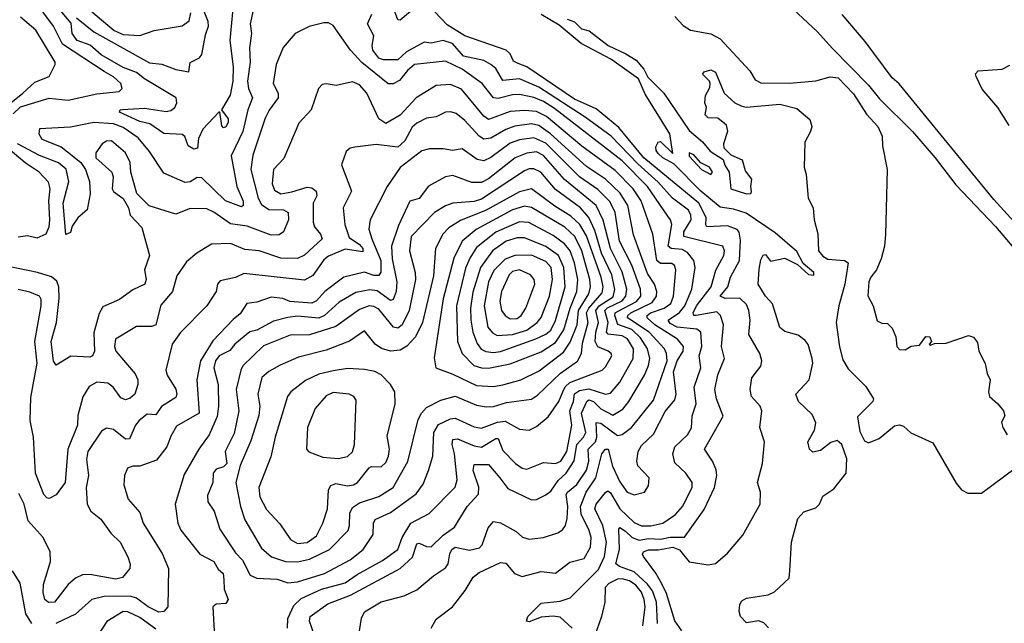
# Model space of a CAD drawing. Extents: x 1268547 to 1425625, y 515768 to 616754.
# Tile 285 of 507: x 1376972 to 1381094, y 545416 to 547943. Entities that reach past the tile are written whole.
import ezdxf

# ---------------------------------------------------------------- set-up
doc = ezdxf.new("R2010")
doc.units = 0

msp = doc.modelspace()

# ---------------------------------------------------------------- linework, layer by layer
at = {"layer": '0CON10XD'}
for points in [[(1380030.9, 548155), (1380311.5, 547891.5), (1380373.2, 547823.2), (1380525, 547669.1), (1380571.5, 547611.5), (1380709.5, 547475), (1380804.2, 547365), (1380891.3, 547251.3), (1381057.3, 547077.3), (1381195, 546913.1)], [(1377210.2, 547950.2), (1377281.9, 547891.9), (1377515, 547762.2), (1377567.1, 547757.1), (1377625, 547734.7), (1377680, 547725), (1377685.8, 547764.2), (1377725, 547783.8), (1377735, 547796.7), (1377750, 547879.9), (1377763, 547915), (1377761.6, 547935), (1377696.3, 548096.3)], [(1376945, 547549.3), (1376975, 547577.9), (1377095, 547614.2), (1377175, 547606), (1377295, 547632.4), (1377388.2, 547641.8), (1377400.8, 547655), (1377394.7, 547675), (1377365, 547703.4), (1377326.1, 547726.1), (1377150.6, 547840.6), (1377113, 547915), (1377032.5, 548025)], [(1377869.3, 548049.3), (1377851.1, 547855), (1377865.7, 547745), (1377864.1, 547685), (1377853.8, 547626.2), (1377816.7, 547565), (1377845, 547527.5), (1377845, 547512.5), (1377835, 547494), (1377825, 547490), (1377818.3, 547498.3), (1377810, 547555), (1377805, 547556.2), (1377738.8, 547485), (1377720, 547445), (1377716.2, 547405), (1377700.5, 547400.5), (1377676.7, 547415), (1377663.6, 547453.6), (1377651.7, 547461.7), (1377575, 547466.4), (1377516.8, 547506.8), (1377475, 547516.3), (1377390.4, 547555), (1377392, 547565), (1377402.5, 547567.5), (1377495, 547573), (1377585, 547558.2), (1377605, 547562.5), (1377620.8, 547575), (1377630, 547595), (1377626.7, 547615), (1377494, 547695), (1377461.5, 547721.5), (1377405, 547743.3), (1377313.6, 547795), (1377266.3, 547836.3), (1377212.4, 547855), (1377192.2, 547885), (1377187.6, 547927.6), (1377135, 547990.4)], [(1377952.9, 547995), (1377937.3, 547925), (1377942.5, 547885), (1377934.7, 547825.3), (1377937.1, 547765), (1377926.3, 547685), (1377930.4, 547655), (1377947.2, 547615), (1377926.8, 547565), (1377906.5, 547475), (1377857.2, 547372.8), (1377881.3, 547245), (1377907.1, 547182.9), (1377907.7, 547165), (1377900.2, 547159.8), (1377833.3, 547185), (1377735, 547281.4), (1377715, 547281.6), (1377685, 547264.2), (1377665, 547261.6), (1377575, 547300.9), (1377515, 547390.8), (1377468.3, 547448.3), (1377405, 547491.2), (1377365, 547507.1), (1377281.8, 547511.8), (1377185, 547492.6), (1377054.8, 547485.2), (1377052, 547465), (1377065, 547443.1), (1377145, 547411.1), (1377199.3, 547369.3), (1377228.6, 547345), (1377247.2, 547315), (1377263.8, 547265), (1377266.9, 547213.1), (1377255, 547147.5), (1377215, 547112.9), (1377191.6, 547078.4), (1377185, 547051.9), (1377165, 547044), (1377154.2, 547175), (1377178, 547265), (1377167, 547317), (1377135, 547343), (1377055, 547374.5), (1376963.3, 547423.3)], [(1377242.7, 548002.7), (1377368, 547898), (1377405, 547881.3), (1377475, 547876.6), (1377535, 547897.3), (1377652.5, 547917.5), (1377682, 547938), (1377688.2, 547971.8)], [(1378635, 547998.8), (1378565, 547941.4), (1378555, 547942), (1378535.9, 547995.9)], [(1376935, 547594.6), (1376984.7, 547635.3), (1377035, 547681.8), (1377095.6, 547705), (1377120.6, 547755), (1377120, 547765), (1377038.9, 547898.9), (1376975, 547953.4)], [(1379642.8, 545415), (1379637.9, 545505), (1379621.6, 545551.6), (1379600.2, 545580.2), (1379545, 545631.4), (1379483.8, 545653.8), (1379468.4, 545665), (1379483.2, 545725), (1379480.4, 545809.6), (1379485, 545816.9), (1379508.3, 545801.7), (1379536.2, 545775), (1379565, 545764.4), (1379605, 545771.1), (1379655, 545768.3), (1379695, 545776.9), (1379755, 545777), (1379837.3, 545892.7), (1379880.4, 545985), (1379891.1, 546035), (1379887.8, 546057.8), (1379872.8, 546095), (1379838.5, 546145), (1379916.7, 546283.3), (1379888.6, 546355), (1379882.1, 546395), (1379895, 546455.7), (1379922.4, 546525), (1379910.4, 546575), (1379918.3, 546665), (1379905.8, 546705), (1379890, 546720), (1379804.8, 546704.8), (1379794.6, 546705), (1379791.6, 546715), (1379806, 546745), (1379866.7, 546825), (1379886.2, 546893.8), (1379919.3, 546955), (1379922.1, 546975), (1379915.3, 546995), (1379752.9, 547035), (1379752.7, 547055), (1379783.3, 547105), (1379782.5, 547125), (1379772, 547145), (1379705.3, 547195.3), (1379645, 547263.3), (1379559.6, 547339.6), (1379448.5, 547455), (1379339.8, 547535), (1379145, 547660.3), (1379065, 547695.8), (1378995, 547688.4), (1378965, 547737.8), (1378945, 547755.3), (1378915, 547771.6), (1378829.5, 547789.5), (1378783.6, 547843.6), (1378745, 547855.8), (1378695, 547844.8), (1378665, 547848.4), (1378591.8, 547808.2), (1378555, 547774.1), (1378495.2, 547774.8), (1378475, 547782.2), (1378450.7, 547815), (1378447.8, 547835), (1378454.8, 547875), (1378427.5, 547925), (1378445.9, 547965.9)], [(1379743.9, 545385), (1379715, 545426.7), (1379680.5, 545540.5), (1379660.6, 545580.6), (1379635, 545626.5), (1379583.4, 545695), (1379579.4, 545705), (1379584.1, 545715), (1379605, 545723.4), (1379645, 545723.9), (1379707.1, 545735), (1379734, 545724), (1379775, 545672.9), (1379855, 545661.1), (1379885, 545666.2), (1379935, 545709.7), (1379999.7, 545785), (1380071.5, 545915), (1380072.9, 545965), (1380061.2, 546005), (1380081.8, 546085), (1380090, 546175), (1380070.8, 546235), (1380079.5, 546305), (1380072.5, 546325), (1380035.8, 546365), (1380030, 546395), (1380036.9, 546443.1), (1380075, 546492), (1380079.5, 546515), (1380070.5, 546545), (1380024.7, 546624.7), (1380030, 546685), (1380025.2, 546725.2), (1380015, 546750.8), (1379986.6, 546776.6), (1379926.1, 546776.1), (1379904.7, 546785), (1379936.1, 546823.9), (1379948.4, 546865), (1379985.8, 546935), (1379989.8, 547019.8), (1379983.7, 547053.7), (1379975.6, 547065), (1379935, 547079.3), (1379849.5, 547075), (1379844.4, 547084.4), (1379846.1, 547115), (1379815.1, 547175), (1379585, 547363.9), (1379480.8, 547490.8), (1379385, 547569.8), (1379295, 547609.6), (1379094.9, 547744.9), (1379059.6, 547759.6), (1379039.1, 547769.1), (1379025, 547799.6), (1379009.2, 547815), (1378835, 547875.2), (1378761.3, 547921.3), (1378710, 547975)], [(1380107.4, 545397.4), (1380087.6, 545417.6), (1380065, 545426.9), (1380015, 545418.2), (1379989.1, 545445), (1379984.6, 545465.4), (1379987.3, 545495), (1379995, 545510), (1380015, 545520.9), (1380105, 545535.3), (1380132.4, 545547.6), (1380193.1, 545605), (1380196.9, 545635), (1380203.8, 545755), (1380230, 545855), (1380255, 545882.1), (1380305, 545899.4), (1380321.1, 545915), (1380335, 545948.6), (1380380.5, 545979.5), (1380431.9, 546045), (1380435.3, 546105), (1380414.1, 546164.1), (1380395, 546181.3), (1380367.4, 546172.6), (1380325, 546138.9), (1380292.9, 546132.9), (1380278.1, 546145), (1380271.4, 546175), (1380299.2, 546225), (1380305.6, 546255), (1380290.2, 546290.2), (1380232.5, 546345), (1380222, 546375), (1380277.1, 546435), (1380293.1, 546505), (1380290.4, 546525), (1380272.8, 546582.8), (1380259.9, 546599.9), (1380231.5, 546621.5), (1380175, 546637.8), (1380154.3, 546654.3), (1380123.4, 546753.4), (1380094.5, 546785), (1380063.1, 546835), (1380068.6, 546898.6), (1380075, 546937.5), (1380085, 546956.7), (1380095, 546960), (1380115, 546932.5), (1380175, 546943.8), (1380228.3, 546918.3), (1380275, 546876.7), (1380297, 546873), (1380296.7, 546885), (1380252.3, 546922.3), (1380225, 546972), (1380135, 547050.8), (1380013, 547133), (1379960.3, 547150.2), (1379905, 547158.5), (1379823.8, 547225), (1379710, 547340), (1379664.2, 547365), (1379645, 547382.9), (1379636, 547395), (1379635, 547410), (1379645, 547430), (1379655, 547432.5), (1379707, 547383), (1379694.4, 547465), (1379590.8, 547630.8), (1379563.1, 547695), (1379495, 547744.5), (1379446.9, 547776.9), (1379322.8, 547842.8), (1379230.4, 547920.4), (1379155, 547964.4)], [(1379264.6, 547944.6), (1379295, 547933.3), (1379324.6, 547904.6), (1379356.2, 547896.2), (1379436, 547835), (1379510.3, 547800.3), (1379553, 547773), (1379585.3, 547735.3), (1379602.4, 547702.4), (1379668.1, 547635)], [(1379715.5, 547955.5), (1379749.1, 547919.1), (1379780.5, 547899.5), (1379865, 547883.3), (1379905, 547862.3), (1380028.9, 547728.9), (1380051.7, 547691.7), (1380075, 547679.1), (1380196.6, 547676.6), (1380305, 547686.7), (1380365.8, 547704.2), (1380398.7, 547698.7), (1380462.3, 547632.3), (1380517.8, 547547.8), (1380565, 547495.3), (1380582.9, 547455), (1380584.7, 547415.3), (1380604, 547316), (1380597.1, 547042.9), (1380592.5, 546995), (1380578.2, 546941.8), (1380559.3, 546895), (1380535, 546865.3), (1380526.8, 546845), (1380523.3, 546786.7), (1380545.3, 546745), (1380561.7, 546681.7), (1380581.7, 546671.7), (1380605, 546671.2), (1380625, 546651.2), (1380640.6, 546615), (1380643.8, 546575), (1380655, 546561.5), (1380679.7, 546560.3), (1380704.5, 546575.5), (1380739.5, 546580.5), (1380765, 546617.1), (1380782.5, 546615), (1380790, 546595), (1380780, 546585), (1380785, 546580), (1380802.5, 546587.5), (1380851.2, 546588.8), (1380945, 546621.2), (1380965, 546613.3), (1380981.7, 546591.7), (1380987.5, 546555), (1381013.5, 546503.5), (1381021.8, 546461.8), (1381035.4, 546435.4), (1381028.6, 546385), (1381031.8, 546365), (1381067.2, 546335), (1381091.2, 546305), (1381096.7, 546285), (1381082.2, 546257.8), (1381088.5, 546235), (1381106.9, 546205)], [(1381259.9, 546959.9), (1381050, 547190), (1380654, 547674), (1380625, 547699.5), (1380511.3, 547851.3), (1380415.2, 547965)], [(1379284.6, 545395), (1379235, 545441.2), (1379205, 545445.4), (1379155, 545441.6), (1379105, 545421.9), (1379093.3, 545425), (1379098.8, 545445), (1379155, 545500.5), (1379235, 545508.7), (1379276.9, 545523.1), (1379395, 545641.8), (1379420.8, 545695), (1379429.4, 545755), (1379413.2, 545825), (1379379.7, 545895), (1379385.3, 545915), (1379425, 545963.8), (1379435, 545970.9), (1379445, 545962.5), (1379484, 545895), (1379545, 545837.4), (1379575, 545823.8), (1379615, 545824.2), (1379664.9, 545835.1), (1379718.1, 545871.9), (1379746.4, 545905), (1379786.8, 545985), (1379786.8, 546005), (1379761.3, 546045), (1379715, 546087.6), (1379706.3, 546125), (1379715, 546154.7), (1379767.9, 546205), (1379785.2, 546234.8), (1379787.8, 546285), (1379804, 546335), (1379796.2, 546405), (1379823.6, 546485), (1379816.5, 546535), (1379828.1, 546575), (1379823.9, 546635), (1379806.7, 546646.7), (1379725, 546655.3), (1379695, 546670.5), (1379686.6, 546685), (1379735, 546716.5), (1379756.2, 546745), (1379786.6, 546815), (1379799.8, 546905), (1379793.9, 546935), (1379768.1, 546968.1), (1379745, 546980.2), (1379698.9, 546985), (1379687.2, 546995), (1379702.3, 547085), (1379696.8, 547105), (1379685, 547119.7), (1379599.7, 547245), (1379495, 547351.8), (1379211.1, 547571.1), (1379165, 547600.6), (1379125, 547617), (1379065, 547629.7), (1379035, 547628.5), (1378975, 547612.5), (1378955.2, 547615.2), (1378907.5, 547675), (1378825.1, 547735.1), (1378755, 547769.5), (1378625, 547755.8), (1378595, 547730.5), (1378562.3, 547687.7), (1378535.2, 547674.8), (1378515, 547673.7), (1378405, 547763.1), (1378356.5, 547815), (1378285, 547918.8), (1378265, 547930), (1378245, 547929.2), (1378184.3, 547914.3), (1378125.6, 547885), (1378075, 547826.9), (1378045.9, 547755), (1378033.8, 547675), (1378054.1, 547635), (1378053.5, 547615), (1378016.4, 547563.6), (1378000.1, 547529.9), (1377947.8, 547375), (1377939.1, 547315), (1377970.2, 547195), (1377985, 547168.6), (1378015, 547148.1), (1378076.8, 547146.8), (1378095.4, 547135), (1378097.2, 547105), (1378075.8, 547054.2), (1378057.9, 547042.1), (1378025, 547040.8), (1377925, 547079), (1377855, 547088.3), (1377785, 547137.1), (1377755, 547150.3), (1377685, 547151.8), (1377625, 547128.5), (1377513.7, 547163.7), (1377461.8, 547215), (1377437.5, 547305), (1377434.1, 547345), (1377415, 547385.4), (1377355.7, 547435), (1377335, 547433.7), (1377317, 547423), (1377290.8, 547385), (1377291.2, 547365), (1377358.2, 547305), (1377363.1, 547285), (1377358.5, 547235), (1377365, 547223.1), (1377405, 547194.2), (1377427.1, 547155), (1377434.6, 547124.6), (1377482.8, 547072.8), (1377515.6, 546955), (1377494.8, 546895), (1377501.1, 546855), (1377495.3, 546835), (1377445, 546811.7), (1377389.2, 546770.8), (1377319.9, 546740.1), (1377305, 546712.9), (1377282.4, 546632.4), (1377285.3, 546554.7), (1377277.1, 546535), (1377265, 546530.4), (1377186.1, 546533.9), (1377125, 546496.7), (1377113.5, 546513.5), (1377103.2, 546595), (1377126.2, 546675), (1377137.6, 546775), (1377135.8, 546825), (1377127.5, 546847.5), (1377105, 546866.9), (1377047.1, 546885), (1376925, 546909)], [(1379668.1, 547635), (1379775, 547479.4), (1379831.3, 547431.3), (1379862.6, 547392.6), (1379917.6, 547357.6), (1379924.2, 547334.2), (1379942.9, 547305), (1379949.4, 547235), (1380015, 547213.1), (1380032.5, 547215), (1380036.4, 547223.6), (1380032.5, 547245), (1380036.7, 547275), (1380010.5, 547310.5), (1379998.8, 547355), (1379950, 547375), (1379921.2, 547405), (1379920, 547425), (1379936.4, 547476.4), (1379930.7, 547500.7), (1379895, 547530), (1379855, 547532.5), (1379842.5, 547545), (1379847.5, 547575), (1379840, 547595), (1379843.3, 547625), (1379861.7, 547658.3), (1379862.5, 547675), (1379860, 547685), (1379830, 547715), (1379837.5, 547725), (1379865, 547733.3), (1379885, 547723.3), (1379921.2, 547635), (1379965.4, 547595.4), (1379995, 547581.4), (1380015, 547576.5), (1380155, 547589.3), (1380225, 547571.5), (1380280, 547525), (1380287.8, 547495), (1380282.9, 547475), (1380259.7, 547430.3), (1380255.8, 547325.8), (1380264.4, 547295), (1380272.5, 547195), (1380293.5, 547155), (1380297.9, 547105), (1380313.2, 547046.8), (1380315.8, 546975.8), (1380335, 546952.5), (1380355, 546940.6), (1380425, 546935.3), (1380441.1, 546925), (1380426.9, 546835), (1380400.8, 546745), (1380390, 546675), (1380403.8, 546573.8), (1380418.5, 546518.5), (1380440.6, 546480.6), (1380515, 546406.9), (1380546.5, 546355), (1380544.3, 546345), (1380480.1, 546279.9), (1380488.7, 546218.7), (1380509.4, 546179.4), (1380525, 546171.2), (1380571, 546189), (1380635, 546242.1), (1380655, 546246.7), (1380671.7, 546241.7), (1380703.1, 546213.1), (1380795, 546170.8), (1380893, 546003), (1380914.8, 545974.8), (1380941.1, 545961.1), (1380999.3, 545960.7), (1381140, 546065)], [(1381115, 547499.2), (1381066.5, 547575), (1381001.9, 547651.9), (1380975.8, 547705), (1380974.3, 547715.7), (1380985, 547728.8), (1381085, 547735.6), (1381118, 547752)], [(1378694, 545395), (1378715, 545433.8), (1378784.2, 545485), (1378837.4, 545552.6), (1378870.6, 545609.4), (1378895, 545628.2), (1378985, 545671.1), (1379007.3, 545667.3), (1379044.1, 545624.1), (1379075, 545612.5), (1379155, 545633.3), (1379215, 545626.2), (1379275, 545671.6), (1379335, 545687.1), (1379361.9, 545735), (1379364.8, 545775), (1379356.6, 545805), (1379322.4, 545872.4), (1379320, 545905), (1379343.2, 545965), (1379384.6, 546025), (1379409.8, 546125), (1379425, 546144.7), (1379435.8, 546145), (1379453.5, 546073.5), (1379485, 546008.5), (1379515, 545964.7), (1379545, 545953.9), (1379587.8, 545965), (1379605, 545992), (1379607.3, 546025), (1379559.6, 546075), (1379555.9, 546095), (1379560.8, 546135), (1379575, 546159.7), (1379625, 546207.5), (1379675, 546302.5), (1379715, 546351.4), (1379720, 546375), (1379708.7, 546468.7), (1379724.5, 546515), (1379750.2, 546555), (1379750.7, 546575), (1379725.3, 546605), (1379630.8, 546665), (1379599.4, 546695), (1379599.6, 546705), (1379612.8, 546715), (1379670.8, 546735), (1379697.4, 546755), (1379708.9, 546785), (1379719.5, 546895), (1379713.1, 546913.1), (1379702.2, 546922.2), (1379655, 546921.7), (1379638.8, 546935), (1379623.1, 547045), (1379573.2, 547185), (1379540.7, 547235), (1379465, 547311.1), (1379325, 547413), (1379177.1, 547537.1), (1379135, 547558.4), (1379086.9, 547563.1), (1379025, 547557.8), (1378935, 547525.6), (1378915, 547538.4), (1378821.9, 547651.9), (1378775, 547671.2), (1378715, 547667.9), (1378631.3, 547615), (1378565, 547543.4), (1378505, 547507.9), (1378475, 547527.8), (1378425.2, 547635), (1378395, 547669.6), (1378365, 547683), (1378297.5, 547667.5), (1378255.7, 547674.3), (1378238.6, 547671.4), (1378222.5, 547655), (1378192.2, 547565), (1378140.8, 547509.2), (1378078.3, 547361.7), (1378034, 547316), (1378029.6, 547255), (1378039.2, 547229.2), (1378065, 547213.5), (1378111.9, 547221.9), (1378175, 547242), (1378195, 547239), (1378212.5, 547225), (1378216, 547205), (1378200.3, 547175), (1378201.3, 547095), (1378206.7, 547075), (1378231.8, 547045), (1378237.7, 547025), (1378165, 546956.5), (1378135, 546942.9), (1378065, 546944.8), (1377975, 546974.8), (1377915, 546981.2), (1377855, 547005.3), (1377775, 547002.9), (1377712.9, 546965), (1377670.5, 546929.5), (1377629.7, 546870.3), (1377612.1, 546805), (1377562.9, 546747.1), (1377541.8, 546665), (1377525, 546658.6), (1377461.3, 546658.7), (1377373.3, 546605), (1377368.8, 546575), (1377373.9, 546555), (1377455, 546459.6), (1377466, 546435), (1377465.9, 546415), (1377453.8, 546375), (1377435, 546358.5), (1377415, 546351.8), (1377395, 546360), (1377362.6, 546405), (1377341.2, 546421.2), (1377295, 546425.2), (1377262.7, 546407.3), (1377236.5, 546363.5), (1377215.8, 546285.8), (1377213.5, 546245), (1377173, 546145), (1377162.9, 546005), (1377125, 545953.8), (1377095, 545938.8), (1377085, 545940.8), (1377072.7, 545955), (1377038.3, 546045), (1377030.1, 546195), (1377016.2, 546265), (1377019.2, 546360.8), (1377045.4, 546505), (1377035.2, 546595), (1377061.6, 546745), (1377061.8, 546771.8), (1377055, 546785.5), (1377015, 546802.8), (1376965, 546813.3)], [(1378394.5, 545385), (1378402.3, 545437.7), (1378416, 545464), (1378485, 545505.8), (1378581.1, 545531.1), (1378635, 545555.9), (1378704.5, 545615), (1378755, 545648.8), (1378765.2, 545665), (1378773.3, 545706.6), (1378781.6, 545725), (1378795, 545734.8), (1378855, 545721.6), (1378897.7, 545732.3), (1378907.6, 545745), (1378933.2, 545815), (1378955, 545842), (1378985, 545836.2), (1379050.4, 545800.4), (1379076.7, 545776.7), (1379105, 545767.5), (1379165, 545774.6), (1379225, 545794.6), (1379245, 545807.3), (1379256.6, 545825), (1379263.7, 545855), (1379267, 545905), (1379259.8, 545955), (1379264.9, 545965.1), (1379305, 545996.6), (1379345, 546056.7), (1379355.4, 546095), (1379351.3, 546145), (1379382.2, 546175), (1379388.9, 546195), (1379385, 546256), (1379405, 546253.4), (1379475, 546202.7), (1379495, 546206.7), (1379534, 546236), (1379625, 546350), (1379682.5, 546515), (1379680, 546545), (1379671, 546565), (1379607.7, 546635), (1379517, 546695), (1379517.5, 546705), (1379530, 546715), (1379620.5, 546759.5), (1379638.3, 546785), (1379639.6, 546805), (1379630.2, 546835), (1379600.5, 546880.5), (1379541.7, 547041.7), (1379518.5, 547165), (1379486, 547216), (1379425, 547275.2), (1379345, 547328), (1379194.6, 547464.6), (1379145, 547500), (1379115, 547506.5), (1379045, 547497.7), (1379006.8, 547483.2), (1378945, 547447.2), (1378915, 547442.6), (1378895, 547455.2), (1378835, 547520.7), (1378799.4, 547549.4), (1378776.5, 547556.5), (1378755, 547555.4), (1378715, 547536.6), (1378675, 547530.8), (1378635, 547510.2), (1378615, 547492.3), (1378585, 547435.9), (1378555, 547409.6), (1378465, 547420.7), (1378375, 547409.4), (1378355, 547404.3), (1378338.3, 547391.7), (1378318.6, 547335), (1378361.1, 547225), (1378325.6, 547155), (1378332.9, 547085), (1378351.4, 547031.4), (1378395, 547001.4), (1378407.9, 546985), (1378408.5, 546971.5), (1378335, 546982.2), (1378265, 546952.5), (1378245, 546936.9), (1378198.7, 546871.3), (1378165, 546852.1), (1377910.3, 546879.8), (1377875, 546863.1), (1377810.6, 546849.4), (1377799.7, 546835), (1377794.7, 546805), (1377755.5, 546745), (1377645, 546633.5), (1377610.9, 546585), (1377583.1, 546475), (1377588.9, 546455), (1377625, 546395.7), (1377629.7, 546375), (1377625, 546360.6), (1377566.1, 546323.9), (1377541.3, 546288.7), (1377505, 546290.8), (1377472.7, 546265), (1377456.7, 546245), (1377432.3, 546187.7), (1377415, 546187.3), (1377365, 546226.7), (1377335, 546233.1), (1377315, 546220), (1377257.2, 546135), (1377251.9, 546101.9), (1377260.6, 546035), (1377250.5, 545985), (1377254.8, 545914.8), (1377270.3, 545885), (1377311.9, 545851.9), (1377353, 545793), (1377392.5, 545755), (1377424, 545694), (1377433.8, 545663.8), (1377432.8, 545645), (1377402, 545608), (1377375, 545600), (1377265, 545620), (1377235, 545618.9), (1377205, 545604.7), (1377175, 545578.4), (1377117.8, 545505), (1377092.5, 545502.5), (1377077.5, 545515), (1377069.8, 545545), (1377071.4, 545578.6), (1377101.4, 545675), (1377100, 545715), (1377070, 545775), (1377007.6, 545845), (1376990, 545915), (1376968.8, 545958.8)], [(1378205, 545369.6), (1378185.3, 545424.7), (1378188.7, 545445), (1378262.3, 545497.7), (1378356.8, 545533.2), (1378565, 545645.6), (1378617.1, 545692.9), (1378635, 545748.9), (1378645, 545751.8), (1378675, 545737.5), (1378695, 545736.7), (1378745.1, 545784.9), (1378791.8, 545818.2), (1378845.6, 545905), (1378893, 545957), (1378893.8, 545986.2), (1378870.6, 546055), (1378875, 546080.5), (1378935, 546081.2), (1378982.8, 546025), (1379015, 545980.9), (1379115, 545933.1), (1379135, 545934.2), (1379175, 545953.4), (1379195, 545968.8), (1379226.6, 546013.4), (1379259.5, 546045), (1379294, 546096), (1379304.7, 546165), (1379332.8, 546195), (1379341.6, 546215), (1379324.6, 546295), (1379346.7, 546345), (1379355, 546350.9), (1379374.7, 546345), (1379405, 546313.5), (1379455, 546287.7), (1379497.3, 546312.7), (1379522.6, 546345), (1379587.6, 546455), (1379604.8, 546495), (1379610, 546525), (1379600.2, 546565), (1379570.5, 546610.5), (1379535, 546646.3), (1379476.6, 546666.6), (1379463.9, 546705), (1379465.7, 546715), (1379476.9, 546723.1), (1379555, 546762.9), (1379572.3, 546785), (1379571, 546815), (1379535.1, 546915.1), (1379483.7, 547015), (1379465.2, 547135), (1379442.3, 547182.3), (1379392.3, 547232.3), (1379315, 547285.5), (1379175, 547425.4), (1379125, 547448.4), (1379065, 547440), (1379025, 547426.1), (1378945, 547366.4), (1378915, 547352.2), (1378887.5, 547357.5), (1378825, 547401.6), (1378784.4, 547395.6), (1378745, 547402.3), (1378688.2, 547401.8), (1378655, 547394), (1378565, 547324.7), (1378510.8, 547245), (1378439.2, 547105), (1378434.2, 547065.8), (1378446, 547025), (1378483.5, 546935), (1378484, 546886), (1378475, 546871.9), (1378455, 546872), (1378415, 546886), (1378328.9, 546865), (1378249.2, 546805), (1378215, 546766), (1378195, 546756.5), (1378103.1, 546763.1), (1378073.8, 546775), (1378025, 546781.9), (1377965, 546760.8), (1377922.7, 546755), (1377895, 546711.9), (1377865, 546688.2), (1377781.1, 546598.9), (1377728.3, 546515), (1377713.1, 546435), (1377722.8, 546295), (1377629.1, 546240.9), (1377605, 546200), (1377588.1, 546155), (1377545, 546099.1), (1377475, 546074.4), (1377445, 546073.3), (1377422.9, 546065), (1377410.6, 546035), (1377407.8, 545995), (1377425.6, 545935), (1377475, 545880), (1377489.1, 545835), (1377568.5, 545708.5), (1377594.5, 545645), (1377592.5, 545485), (1377575, 545465.2), (1377555, 545462), (1377510, 545485), (1377461.3, 545521.3), (1377435, 545529.6), (1377325, 545528.8), (1377274.2, 545515), (1377205, 545453.8), (1377123.5, 545415)], [(1376965, 547034.1), (1377005, 547039.1), (1377045, 547029.2), (1377083.3, 547046.7), (1377094.7, 547075), (1377098, 547105), (1377093.7, 547185), (1377100.2, 547235), (1377092.5, 547262.5), (1377054.1, 547305), (1376995, 547343.2), (1376905, 547419.2)], [(1378092.7, 545395), (1378094.4, 545435.6), (1378119.9, 545490.1), (1378150.9, 545519.1), (1378235, 545558.5), (1378335.3, 545584.7), (1378385, 545620.2), (1378490.8, 545679.2), (1378554.7, 545725), (1378572.6, 545775), (1378608.9, 545835), (1378686.1, 545875), (1378795, 545985.6), (1378804.1, 546015.9), (1378793, 546125), (1378782.3, 546165), (1378785.3, 546184.7), (1378805, 546187.5), (1378875, 546159.3), (1378905, 546153.7), (1378965, 546190.2), (1378975, 546189.1), (1378995, 546139.6), (1379048.2, 546085), (1379075, 546065.4), (1379095, 546061.6), (1379165, 546088.4), (1379215, 546085.6), (1379237.1, 546095), (1379263.2, 546135), (1379283.7, 546245), (1379275.1, 546305), (1379290.9, 546345), (1379295, 546376.1), (1379315, 546389.9), (1379355, 546396.9), (1379425, 546374.8), (1379445, 546379.5), (1379484.6, 546425.4), (1379540.6, 546525), (1379541.3, 546565), (1379516.4, 546606.4), (1379495, 546619), (1379436.3, 546626.3), (1379428.8, 546635), (1379435.9, 546675), (1379421.1, 546725), (1379433.3, 546736.7), (1379494.2, 546765.8), (1379510.3, 546785), (1379513.8, 546815), (1379495, 546887.3), (1379445.1, 546985.1), (1379414.1, 547104.1), (1379385, 547164.8), (1379253.2, 547273.2), (1379165, 547374.2), (1379135, 547389.2), (1379095, 547384.5), (1379045.9, 547364.1), (1378935, 547276), (1378905, 547261.5), (1378865, 547261.9), (1378785, 547290), (1378754.7, 547285.3), (1378683.7, 547246.3), (1378645, 547194.2), (1378605, 547182.7), (1378558.2, 547081.8), (1378529, 546995), (1378531.3, 546941.3), (1378551.6, 546845), (1378547.8, 546805), (1378535, 546770.9), (1378525, 546767.5), (1378468.2, 546808.2), (1378437.6, 546812.4), (1378379.7, 546800.3), (1378309.9, 546760.1), (1378247.6, 546705), (1378225, 546693.7), (1378135, 546701), (1378095, 546696.6), (1378035, 546681.2), (1377965, 546643.3), (1377935, 546636), (1377872.9, 546585), (1377851.7, 546558.3), (1377806.6, 546535), (1377792.3, 546515), (1377784.9, 546484.9), (1377802.8, 546415), (1377804.4, 546325), (1377798.2, 546281.8), (1377764.7, 546205), (1377721.5, 546145), (1377660.8, 546039.2), (1377622.9, 545915), (1377633.7, 545835), (1377646.2, 545806.2), (1377725.7, 545705.7), (1377785, 545674.4), (1377802.6, 545642.6), (1377824.2, 545625), (1377827.3, 545597.3), (1377828.5, 545558.5), (1377844.2, 545515), (1377835, 545498.8), (1377795, 545496), (1377781.2, 545485), (1377787.4, 545357.4)], [(1379865, 547294.4), (1379872.5, 547305), (1379859.4, 547325), (1379824.2, 547344.2), (1379795, 547377.1), (1379774.5, 547385.5), (1379775, 547372), (1379825.8, 547315), (1379865, 547294.4)], [(1378095, 545584.7), (1378135, 545590), (1378248.5, 545625), (1378355, 545681), (1378409.5, 545725), (1378452.5, 545787.5), (1378453.5, 545835), (1378459.7, 545850.3), (1378525, 545879.8), (1378631.4, 545958.6), (1378661.4, 545998.6), (1378683.8, 546055), (1378701.1, 546115), (1378706.4, 546215), (1378725, 546248.4), (1378775, 546272.2), (1378795, 546274.4), (1378875, 546239), (1378905, 546233.1), (1378972.5, 546257.5), (1379005, 546262.4), (1379065, 546229.3), (1379105, 546224.6), (1379135, 546239.2), (1379185, 546280.9), (1379229.6, 546345), (1379245.6, 546385.6), (1379255, 546405.6), (1379275, 546423.5), (1379410, 546475), (1379425, 546489.5), (1379451.1, 546535), (1379448.6, 546545), (1379435.8, 546555), (1379392.8, 546572.8), (1379380.8, 546595), (1379383.4, 546635), (1379395.1, 546675), (1379384.6, 546725), (1379398.6, 546745), (1379456.7, 546783.3), (1379464, 546814), (1379451.1, 546875), (1379407.9, 546965), (1379380.5, 547060.5), (1379355.1, 547115.1), (1379319.4, 547155), (1379215, 547232.1), (1379153.7, 547305), (1379125, 547319), (1379105, 547319), (1379085, 547309.4), (1378905, 547191.3), (1378875, 547182.1), (1378785, 547174.3), (1378755, 547163.6), (1378708.2, 547135), (1378611.2, 547035), (1378603.4, 546975), (1378627.8, 546885), (1378628.5, 546855), (1378603, 546725), (1378573.1, 546665), (1378555, 546651.6), (1378536.7, 546655), (1378475, 546731.5), (1378455, 546742.5), (1378435, 546744.4), (1378395, 546729.8), (1378295, 546659), (1378185, 546623.1), (1378105, 546622), (1377993.2, 546576.8), (1377906.4, 546493.6), (1377897.8, 546475), (1377877.7, 546395), (1377889.3, 546305), (1377869.9, 546210.1), (1377831.9, 546135), (1377838.6, 546085), (1377825, 546071.5), (1377795, 546061.5), (1377782.1, 546045), (1377781.2, 546005), (1377758.8, 545951.2), (1377759.3, 545925), (1377786.8, 545885), (1377810.1, 545810.1), (1377875, 545710.6), (1377905, 545680.6), (1377937.1, 545617.1), (1377965, 545604.8), (1378050.3, 545600.3), (1378095, 545584.7)], [(1378135, 545673.7), (1378185.9, 545685), (1378269.2, 545725), (1378347.1, 545805), (1378353.3, 545825), (1378353.5, 545876.5), (1378365, 545900.4), (1378395, 545920), (1378475, 545947.4), (1378536, 545985), (1378596.7, 546093.3), (1378640.9, 546269.1), (1378653.9, 546296.1), (1378675, 546319.7), (1378735, 546350), (1378795, 546366.7), (1378885, 546329.1), (1378925, 546321.5), (1378955, 546324), (1379009.6, 546340.4), (1379115, 546354.8), (1379139.6, 546370.4), (1379236.5, 546463.5), (1379307.1, 546512.9), (1379324.7, 546544.7), (1379328.2, 546588.2), (1379351.3, 546675), (1379345.5, 546715), (1379355.1, 546735), (1379410.1, 546799.9), (1379414.3, 546825), (1379406.1, 546865), (1379345, 547038.1), (1379317.5, 547085), (1379279.7, 547119.7), (1379211.9, 547161.9), (1379115, 547235.2), (1379065, 547222.3), (1378925, 547144.9), (1378817.9, 547102.1), (1378769.2, 547070.8), (1378742.9, 547045), (1378712.5, 546985), (1378705, 546870), (1378659, 546675), (1378629.7, 546615), (1378593.4, 546576.5), (1378565, 546558.9), (1378525, 546555.2), (1378487, 546567), (1378460, 546585), (1378415, 546640), (1378353.2, 546596.8), (1378255, 546560), (1378139.5, 546530.5), (1378063.1, 546496.9), (1378015, 546470.4), (1377985.3, 546444.7), (1377968.6, 546375), (1377977.3, 546325), (1377973.5, 546286.5), (1377939.9, 546180.1), (1377895, 546076.9), (1377877.5, 546005), (1377895.9, 545905), (1377915, 545848.5), (1377985, 545730), (1378025.7, 545694.3), (1378085.2, 545675.2), (1378135, 545673.7)], [(1378955, 546407.3), (1378995, 546414), (1379070, 546435), (1379146.7, 546473.3), (1379249.2, 546550.8), (1379276.8, 546593.2), (1379306.5, 546665), (1379312.1, 546725), (1379355.1, 546795), (1379361.9, 546825), (1379358.8, 546855), (1379325.9, 546975), (1379296.6, 547035), (1379253.6, 547073.6), (1379115, 547156.2), (1379085, 547161.8), (1379035, 547147.2), (1378882.5, 547065), (1378825, 547015.8), (1378789.2, 546945), (1378745.4, 546774.6), (1378706.7, 546526.7), (1378714.4, 546485), (1378785, 546459.5), (1378885, 546411.6), (1378955, 546407.3)], [(1378935, 546483.6), (1379025, 546501.5), (1379155, 546552.5), (1379215, 546592.1), (1379250.8, 546645), (1379276, 546735), (1379304.6, 546805), (1379308.3, 546855), (1379294.9, 546925), (1379276.9, 546975), (1379253.5, 547005), (1379205, 547039.2), (1379103.4, 547093.4), (1379065, 547096), (1378965, 547053.7), (1378885, 546988.8), (1378855.9, 546945), (1378837.8, 546902.2), (1378800.5, 546745), (1378804.4, 546595), (1378824.3, 546545), (1378873.3, 546495), (1378905.2, 546484.8), (1378935, 546483.6)], [(1378955, 546548.9), (1378985, 546554.3), (1379133.4, 546606.6), (1379175, 546626), (1379195, 546643.2), (1379215, 546683.6), (1379255.4, 546825), (1379250.8, 546905), (1379227.4, 546955), (1379175, 546993.1), (1379085, 547029.5), (1379055, 547030), (1379009.2, 547015), (1378952.1, 546975), (1378901.7, 546905), (1378868.5, 546801.5), (1378859, 546735), (1378860.2, 546685), (1378869, 546635), (1378887.2, 546587.2), (1378903.6, 546563.6), (1378923.4, 546553.4), (1378955, 546548.9)], [(1378970.8, 546620.8), (1379035, 546624.6), (1379095, 546643.7), (1379139, 546675), (1379155, 546696.2), (1379190.3, 546785), (1379202.3, 546855), (1379196.4, 546905), (1379175, 546931), (1379115, 546957.3), (1379045, 546955.2), (1379005, 546940.6), (1378957.7, 546892.3), (1378935.1, 546845), (1378917.2, 546745), (1378932.6, 546655), (1378951.6, 546631.6), (1378970.8, 546620.8)], [(1379025, 546690.5), (1379055, 546692.6), (1379071.4, 546705), (1379091.6, 546735), (1379128, 546835), (1379125.2, 546855.2), (1379110, 546875), (1379065, 546895.2), (1379035, 546888.9), (1379021.7, 546875), (1378988.6, 546805), (1378981.9, 546765), (1378988.8, 546725), (1379004.1, 546705), (1379025, 546690.5)], [(1378135, 545750.6), (1378175, 545754.3), (1378215, 545782.7), (1378241.8, 545835), (1378260.8, 545895), (1378264.7, 545975.3), (1378275, 545992.9), (1378295, 546000.5), (1378345, 545992.1), (1378369.6, 545995), (1378385.6, 546005), (1378435, 546066.5), (1378445, 546072.2), (1378485, 546071.5), (1378505, 546089.1), (1378516.2, 546115), (1378519.8, 546145), (1378510.6, 546199.4), (1378544.4, 546335), (1378541.9, 546385), (1378524.4, 546415), (1378486, 546456), (1378459.4, 546469.4), (1378415, 546478.3), (1378345, 546482.9), (1378285, 546473), (1378225, 546458.9), (1378168.1, 546431.9), (1378107, 546385), (1378093.5, 546365), (1378041.7, 546195), (1378023, 546113), (1377973.5, 545985), (1377978, 545945), (1378005, 545892.5), (1378061.7, 545831.7), (1378106.2, 545766.2), (1378135, 545750.6)], [(1378305, 546105.2), (1378345, 546114.8), (1378365.6, 546134.4), (1378373.4, 546165), (1378380.2, 546350.2), (1378371.4, 546365), (1378351.2, 546375), (1378285, 546381.8), (1378255, 546367.5), (1378208.9, 546315), (1378176.7, 546235), (1378172.5, 546145), (1378183.1, 546133.1), (1378241.6, 546111.6), (1378305, 546105.2)], [(1377022.5, 545415), (1376997.4, 545455), (1376973.7, 545583.7), (1376941.8, 545635)], [(1379580.9, 545405), (1379590.6, 545485), (1379586.6, 545515), (1379575, 545545.8), (1379552.2, 545575), (1379525, 545593.3), (1379495, 545601.8), (1379475, 545601), (1379437.9, 545582.1), (1379423.6, 545566.4), (1379422.4, 545505), (1379407.5, 545445), (1379378.7, 545361.3)], [(1377542, 545392), (1377475, 545439.8), (1377425, 545464.2), (1377405, 545465.5), (1377336.9, 545423.1), (1377255, 545296.9)]]:
    msp.add_lwpolyline(points, dxfattribs=at)

doc.saveas('drawing.dxf')
